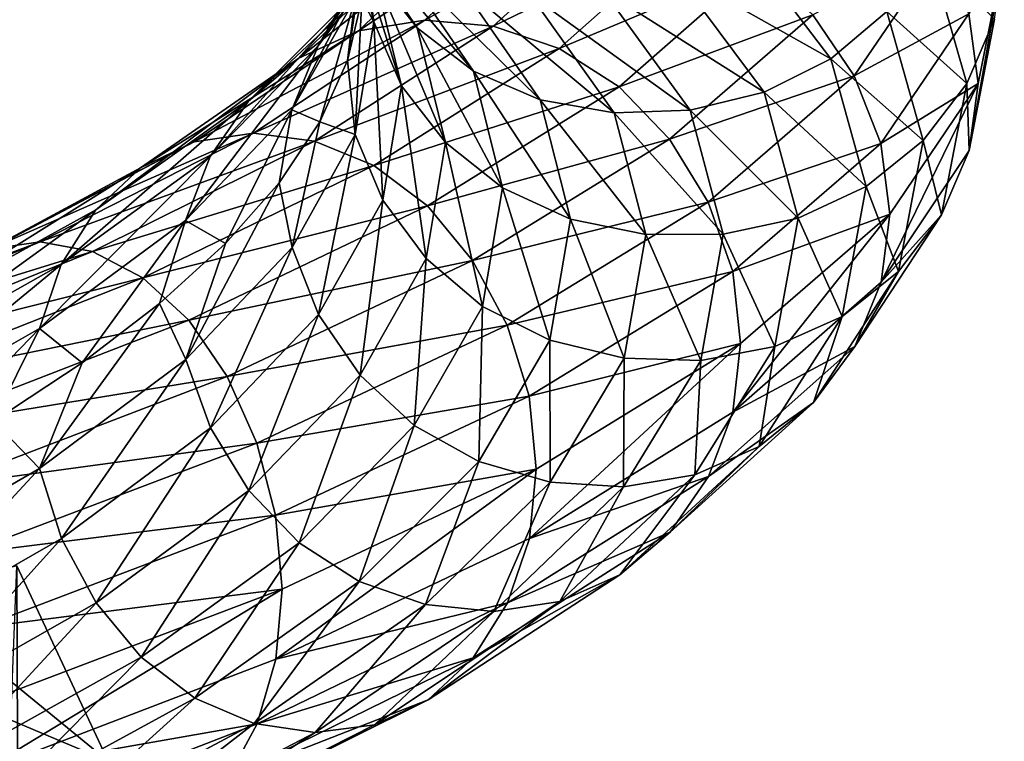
# Model space of a CAD drawing. Header units: metres. Extents: x -80 to 80, y -455 to 95.
# Tile 273 of 656: x 10.54 to 19, y -232.69 to -226.5. Entities that reach past the tile are written whole.
import ezdxf

# ---------------------------------------------------------------- set-up
doc = ezdxf.new("R2010")
doc.units = ezdxf.units.M
doc.layers.add('solid_501010_k_01_02', color=7, linetype='CONTINUOUS')

msp = doc.modelspace()

# ---------------------------------------------------------------- linework, layer by layer
at = {"layer": 'solid_501010_k_01_02'}
for points in [[(13.955809, -226.565201, 1136.388428), (13.586583, -226.09584, 1136.542236), (12.960548, -225.153992, 1134.416016)], [(13.31276, -225.607681, 1134.204224), (13.955809, -226.565201, 1136.388428), (12.960548, -225.153992, 1134.416016)], [(13.106546, -226.720917, 1143.477783), (13.461508, -226.241058, 1143.680786), (14.028124, -225.277466, 1141.474121)], [(13.658221, -225.762512, 1141.334229), (13.106546, -226.720917, 1143.477783), (14.028124, -225.277466, 1141.474121)], [(13.350459, -225.559784, 1136.680786), (13.582347, -226.513885, 1138.837769), (13.380745, -225.280045, 1137.458252)], [(13.582347, -226.513885, 1138.837769), (13.488798, -225.797379, 1138.632568), (13.380745, -225.280045, 1137.458252)], [(13.580535, -225.358414, 1139.037842), (13.480664, -226.320389, 1139.812988), (13.356856, -226.846649, 1140.987427)], [(13.580535, -225.358414, 1139.037842), (13.356856, -226.846649, 1140.987427), (13.422377, -226.313568, 1141.202637)], [(13.452833, -226.590698, 1146.374756), (14.0209, -226.500168, 1146.699341), (15.090701, -225.508163, 1144.3573)], [(14.479291, -225.614456, 1144.13208), (13.452833, -226.590698, 1146.374756), (15.090701, -225.508163, 1144.3573)], [(15.090701, -225.508163, 1144.3573), (14.0209, -226.500168, 1146.699341), (15.72161, -225.542068, 1144.565796)], [(14.0209, -226.500168, 1146.699341), (14.607082, -226.551926, 1147.009644), (15.72161, -225.542068, 1144.565796)], [(15.72161, -225.542068, 1144.565796), (14.607082, -226.551926, 1147.009644), (16.333445, -225.714432, 1144.744629)], [(12.938603, -226.825867, 1146.054688), (13.452833, -226.590698, 1146.374756), (14.479291, -225.614456, 1144.13208)], [(13.925825, -225.862381, 1143.90271), (12.938603, -226.825867, 1146.054688), (14.479291, -225.614456, 1144.13208)], [(14.438147, -226.937637, 1136.229492), (13.955809, -226.565201, 1136.388428), (13.31276, -225.607681, 1134.204224)], [(13.772874, -225.96199, 1133.968262), (14.438147, -226.937637, 1136.229492), (13.31276, -225.607681, 1134.204224)], [(13.822572, -227.062973, 1138.736206), (13.582347, -226.513885, 1138.837769), (13.350459, -225.559784, 1136.680786)], [(13.586583, -226.09584, 1136.542236), (13.822572, -227.062973, 1138.736206), (13.350459, -225.559784, 1136.680786)], [(14.607082, -226.551926, 1147.009644), (15.175543, -226.743347, 1147.286621), (16.333445, -225.714432, 1144.744629)], [(16.333445, -225.714432, 1144.744629), (15.175543, -226.743347, 1147.286621), (16.887747, -226.0233, 1144.880981)], [(12.880228, -227.271057, 1143.304932), (13.106546, -226.720917, 1143.477783), (13.658221, -225.762512, 1141.334229)], [(13.422377, -226.313568, 1141.202637), (12.880228, -227.271057, 1143.304932), (13.658221, -225.762512, 1141.334229)], [(13.582347, -226.513885, 1138.837769), (13.480664, -226.320389, 1139.812988), (13.488798, -225.797379, 1138.632568)], [(16.701078, -225.76825, 1132.89917), (17.507792, -226.831436, 1135.662598), (16.153913, -226.067276, 1133.052002)], [(17.988997, -226.427124, 1135.643311), (17.507792, -226.831436, 1135.662598), (16.701078, -225.76825, 1132.89917)], [(12.507202, -227.195404, 1145.755981), (12.938603, -226.825867, 1146.054688), (13.925825, -225.862381, 1143.90271)], [(13.461508, -226.241058, 1143.680786), (12.507202, -227.195404, 1145.755981), (13.925825, -225.862381, 1143.90271)], [(17.353157, -226.455032, 1144.96582), (17.709425, -226.977798, 1144.996948), (18.454844, -225.881104, 1142.066528)], [(18.454844, -225.881104, 1142.066528), (17.709425, -226.977798, 1144.996948), (18.69227, -226.446167, 1142.006836)], [(15.012609, -227.184662, 1136.074951), (14.438147, -226.937637, 1136.229492), (13.772874, -225.96199, 1133.968262)], [(14.320866, -226.189392, 1133.721191), (15.012609, -227.184662, 1136.074951), (13.772874, -225.96199, 1133.968262)], [(18.356867, -225.934738, 1135.660522), (18.675713, -227.043396, 1138.660034), (17.988997, -226.427124, 1135.643311)], [(18.914337, -226.492661, 1138.753906), (18.675713, -227.043396, 1138.660034), (18.356867, -225.934738, 1135.660522)], [(18.69227, -226.446167, 1142.006836), (18.773287, -227.043823, 1141.931763), (18.997189, -225.922455, 1138.864624)], [(18.997189, -225.922455, 1138.864624), (18.694061, -227.619095, 1141.800537), (18.914337, -226.492661, 1138.753906)], [(18.997189, -225.922455, 1138.864624), (18.773287, -227.043823, 1141.931763), (18.694061, -227.619095, 1141.800537)], [(15.175543, -226.743347, 1147.286621), (15.690549, -227.071579, 1147.510986), (16.887747, -226.0233, 1144.880981)], [(16.887747, -226.0233, 1144.880981), (15.690549, -227.071579, 1147.510986), (17.353157, -226.455032, 1144.96582)], [(14.198211, -227.548889, 1138.642456), (13.822572, -227.062973, 1138.736206), (13.586583, -226.09584, 1136.542236)], [(13.955809, -226.565201, 1136.388428), (14.198211, -227.548889, 1138.642456), (13.586583, -226.09584, 1136.542236)], [(16.153913, -226.067276, 1133.052002), (16.934196, -227.117767, 1135.720215), (15.549462, -226.239151, 1133.249023)], [(17.507792, -226.831436, 1135.662598), (16.934196, -227.117767, 1135.720215), (16.153913, -226.067276, 1133.052002)], [(15.646695, -227.296036, 1135.933594), (15.012609, -227.184662, 1136.074951), (14.320866, -226.189392, 1133.721191)], [(14.925735, -226.280853, 1133.476685), (15.646695, -227.296036, 1135.933594), (14.320866, -226.189392, 1133.721191)], [(12.177404, -227.669983, 1145.493286), (12.507202, -227.195404, 1145.755981), (13.461508, -226.241058, 1143.680786)], [(13.106546, -226.720917, 1143.477783), (12.177404, -227.669983, 1145.493286), (13.461508, -226.241058, 1143.680786)], [(13.422377, -226.313568, 1141.202637), (13.119412, -227.371948, 1142.140259), (12.880228, -227.271057, 1143.304932)], [(13.422377, -226.313568, 1141.202637), (13.356856, -226.846649, 1140.987427), (13.119412, -227.371948, 1142.140259)], [(15.549462, -226.239151, 1133.249023), (16.30055, -227.273209, 1135.812866), (14.925735, -226.280853, 1133.476685)], [(16.30055, -227.273209, 1135.812866), (15.646695, -227.296036, 1135.933594), (14.925735, -226.280853, 1133.476685)], [(16.934196, -227.117767, 1135.720215), (16.30055, -227.273209, 1135.812866), (15.549462, -226.239151, 1133.249023)], [(13.424167, -227.481781, 1140.997192), (13.356856, -226.846649, 1140.987427), (13.480664, -226.320389, 1139.812988)], [(13.582347, -226.513885, 1138.837769), (13.424167, -227.481781, 1140.997192), (13.480664, -226.320389, 1139.812988)], [(15.690549, -227.071579, 1147.510986), (16.122967, -227.522049, 1147.668823), (17.353157, -226.455032, 1144.96582)], [(17.353157, -226.455032, 1144.96582), (16.122967, -227.522049, 1147.668823), (17.709425, -226.977798, 1144.996948)], [(17.988997, -226.427124, 1135.643311), (18.301453, -227.532135, 1138.578125), (17.507792, -226.831436, 1135.662598)], [(17.709425, -226.977798, 1144.996948), (17.937263, -227.557999, 1144.973145), (18.69227, -226.446167, 1142.006836)], [(18.69227, -226.446167, 1142.006836), (17.937263, -227.557999, 1144.973145), (18.773287, -227.043823, 1141.931763)], [(18.675713, -227.043396, 1138.660034), (18.301453, -227.532135, 1138.578125), (17.988997, -226.427124, 1135.643311)], [(12.042025, -227.544891, 1148.410156), (12.550518, -227.46936, 1148.825439), (14.0209, -226.500168, 1146.699341)], [(13.452833, -226.590698, 1146.374756), (12.042025, -227.544891, 1148.410156), (14.0209, -226.500168, 1146.699341)], [(14.0209, -226.500168, 1146.699341), (12.550518, -227.46936, 1148.825439), (14.607082, -226.551926, 1147.009644)], [(12.550518, -227.46936, 1148.825439), (13.075228, -227.538025, 1149.22876), (14.607082, -226.551926, 1147.009644)], [(14.607082, -226.551926, 1147.009644), (13.075228, -227.538025, 1149.22876), (15.175543, -226.743347, 1147.286621)], [(13.661594, -228.044159, 1140.932983), (13.424167, -227.481781, 1140.997192), (13.582347, -226.513885, 1138.837769)], [(13.822572, -227.062973, 1138.736206), (13.661594, -228.044159, 1140.932983), (13.582347, -226.513885, 1138.837769)], [(14.688927, -227.940506, 1138.562866), (14.198211, -227.548889, 1138.642456), (13.955809, -226.565201, 1136.388428)], [(14.438147, -226.937637, 1136.229492), (14.688927, -227.940506, 1138.562866), (13.955809, -226.565201, 1136.388428)], [(18.914337, -226.492661, 1138.753906), (18.694061, -227.619095, 1141.800537), (18.675713, -227.043396, 1138.660034)], [(11.581723, -227.767853, 1148.007202), (12.042025, -227.544891, 1148.410156), (13.452833, -226.590698, 1146.374756)], [(12.938603, -226.825867, 1146.054688), (11.581723, -227.767853, 1148.007202), (13.452833, -226.590698, 1146.374756)], [(11.96713, -228.219009, 1145.28125), (12.177404, -227.669983, 1145.493286), (13.106546, -226.720917, 1143.477783)], [(12.880228, -227.271057, 1143.304932), (11.96713, -228.219009, 1145.28125), (13.106546, -226.720917, 1143.477783)], [(13.075228, -227.538025, 1149.22876), (13.584073, -227.747452, 1149.595093), (15.175543, -226.743347, 1147.286621)], [(15.175543, -226.743347, 1147.286621), (13.584073, -227.747452, 1149.595093), (15.690549, -227.071579, 1147.510986)], [(11.195563, -228.128586, 1147.638306), (11.581723, -227.767853, 1148.007202), (12.938603, -226.825867, 1146.054688)], [(12.507202, -227.195404, 1145.755981), (11.195563, -228.128586, 1147.638306), (12.938603, -226.825867, 1146.054688)], [(13.424167, -227.481781, 1140.997192), (13.119412, -227.371948, 1142.140259), (13.356856, -226.846649, 1140.987427)], [(17.507792, -226.831436, 1135.662598), (17.81189, -227.927704, 1138.513916), (16.934196, -227.117767, 1135.720215)], [(18.301453, -227.532135, 1138.578125), (17.81189, -227.927704, 1138.513916), (17.507792, -226.831436, 1135.662598)], [(15.273366, -228.208344, 1138.503906), (14.688927, -227.940506, 1138.562866), (14.438147, -226.937637, 1136.229492)], [(15.012609, -227.184662, 1136.074951), (15.273366, -228.208344, 1138.503906), (14.438147, -226.937637, 1136.229492)], [(16.122967, -227.522049, 1147.668823), (16.453979, -228.061981, 1147.754883), (17.709425, -226.977798, 1144.996948)], [(17.709425, -226.977798, 1144.996948), (16.453979, -228.061981, 1147.754883), (17.937263, -227.557999, 1144.973145)], [(13.584073, -227.747452, 1149.595093), (14.045071, -228.093872, 1149.89978), (15.690549, -227.071579, 1147.510986)], [(14.032859, -228.547012, 1140.89917), (13.661594, -228.044159, 1140.932983), (13.822572, -227.062973, 1138.736206)], [(14.198211, -227.548889, 1138.642456), (14.032859, -228.547012, 1140.89917), (13.822572, -227.062973, 1138.736206)], [(15.690549, -227.071579, 1147.510986), (14.045071, -228.093872, 1149.89978), (16.122967, -227.522049, 1147.668823)], [(17.937263, -227.557999, 1144.973145), (18.013218, -228.165802, 1144.905029), (18.773287, -227.043823, 1141.931763)], [(18.773287, -227.043823, 1141.931763), (17.938982, -228.748367, 1144.76062), (18.694061, -227.619095, 1141.800537)], [(18.773287, -227.043823, 1141.931763), (18.013218, -228.165802, 1144.905029), (17.938982, -228.748367, 1144.76062)], [(18.675713, -227.043396, 1138.660034), (18.458216, -228.171127, 1141.663818), (18.301453, -227.532135, 1138.578125)], [(18.694061, -227.619095, 1141.800537), (18.458216, -228.171127, 1141.663818), (18.675713, -227.043396, 1138.660034)], [(16.934196, -227.117767, 1135.720215), (17.228331, -228.200378, 1138.473267), (16.30055, -227.273209, 1135.812866)], [(17.81189, -227.927704, 1138.513916), (17.228331, -228.200378, 1138.473267), (16.934196, -227.117767, 1135.720215)], [(10.900352, -228.597977, 1147.321167), (11.195563, -228.128586, 1147.638306), (12.507202, -227.195404, 1145.755981)], [(12.177404, -227.669983, 1145.493286), (10.900352, -228.597977, 1147.321167), (12.507202, -227.195404, 1145.755981)], [(15.918467, -228.340912, 1138.46875), (15.273366, -228.208344, 1138.503906), (15.012609, -227.184662, 1136.074951)], [(15.646695, -227.296036, 1135.933594), (15.918467, -228.340912, 1138.46875), (15.012609, -227.184662, 1136.074951)], [(12.880228, -227.271057, 1143.304932), (12.31055, -228.415543, 1144.348022), (11.96713, -228.219009, 1145.28125)], [(12.880228, -227.271057, 1143.304932), (12.770014, -227.895065, 1143.262695), (12.31055, -228.415543, 1144.348022)], [(12.880228, -227.271057, 1143.304932), (13.119412, -227.371948, 1142.140259), (12.770014, -227.895065, 1143.262695)], [(16.30055, -227.273209, 1135.812866), (16.583677, -228.338211, 1138.458252), (15.646695, -227.296036, 1135.933594)], [(16.583677, -228.338211, 1138.458252), (15.918467, -228.340912, 1138.46875), (15.646695, -227.296036, 1135.933594)], [(17.228331, -228.200378, 1138.473267), (16.583677, -228.338211, 1138.458252), (16.30055, -227.273209, 1135.812866)], [(12.881946, -228.451645, 1143.094116), (12.770014, -227.895065, 1143.262695), (13.119412, -227.371948, 1142.140259)], [(13.424167, -227.481781, 1140.997192), (12.881946, -228.451645, 1143.094116), (13.119412, -227.371948, 1142.140259)], [(10.284548, -228.464172, 1150.175415), (10.718829, -228.402359, 1150.670044), (12.550518, -227.46936, 1148.825439)], [(12.042025, -227.544891, 1148.410156), (10.284548, -228.464172, 1150.175415), (12.550518, -227.46936, 1148.825439)], [(12.550518, -227.46936, 1148.825439), (10.718829, -228.402359, 1150.670044), (13.075228, -227.538025, 1149.22876)], [(13.109784, -229.027161, 1143.06604), (12.881946, -228.451645, 1143.094116), (13.424167, -227.481781, 1140.997192)], [(13.661594, -228.044159, 1140.932983), (13.109784, -229.027161, 1143.06604), (13.424167, -227.481781, 1140.997192)], [(9.891424, -228.675888, 1149.699951), (10.284548, -228.464172, 1150.175415), (12.042025, -227.544891, 1148.410156)], [(11.581723, -227.767853, 1148.007202), (9.891424, -228.675888, 1149.699951), (12.042025, -227.544891, 1148.410156)], [(10.718829, -228.402359, 1150.670044), (11.16696, -228.486435, 1151.154541), (13.075228, -227.538025, 1149.22876)], [(13.075228, -227.538025, 1149.22876), (11.16696, -228.486435, 1151.154541), (13.584073, -227.747452, 1149.595093)], [(14.517859, -228.958344, 1140.89917), (14.032859, -228.547012, 1140.89917), (14.198211, -227.548889, 1138.642456)], [(14.045071, -228.093872, 1149.89978), (14.43214, -228.56189, 1150.124023), (16.122967, -227.522049, 1147.668823)], [(14.688927, -227.940506, 1138.562866), (14.517859, -228.958344, 1140.89917), (14.198211, -227.548889, 1138.642456)], [(16.122967, -227.522049, 1147.668823), (14.43214, -228.56189, 1150.124023), (16.453979, -228.061981, 1147.754883)], [(16.453979, -228.061981, 1147.754883), (16.665665, -228.656677, 1147.764648), (17.937263, -227.557999, 1144.973145)], [(17.937263, -227.557999, 1144.973145), (16.665665, -228.656677, 1147.764648), (18.013218, -228.165802, 1144.905029)], [(18.301453, -227.532135, 1138.578125), (18.088314, -228.655869, 1141.516846), (17.81189, -227.927704, 1138.513916)], [(18.458216, -228.171127, 1141.663818), (18.088314, -228.655869, 1141.516846), (18.301453, -227.532135, 1138.578125)], [(10.712129, -229.145721, 1147.073242), (10.900352, -228.597977, 1147.321167), (12.177404, -227.669983, 1145.493286)], [(11.96713, -228.219009, 1145.28125), (10.712129, -229.145721, 1147.073242), (12.177404, -227.669983, 1145.493286)], [(18.694061, -227.619095, 1141.800537), (17.938982, -228.748367, 1144.76062), (18.458216, -228.171127, 1141.663818)], [(11.16696, -228.486435, 1151.154541), (11.601542, -228.712189, 1151.598999), (13.584073, -227.747452, 1149.595093)], [(13.584073, -227.747452, 1149.595093), (11.601542, -228.712189, 1151.598999), (14.045071, -228.093872, 1149.89978)], [(9.561624, -229.028427, 1149.269531), (9.891424, -228.675888, 1149.699951), (11.581723, -227.767853, 1148.007202)], [(11.195563, -228.128586, 1147.638306), (9.561624, -229.028427, 1149.269531), (11.581723, -227.767853, 1148.007202)], [(11.968726, -229.411224, 1145.065063), (12.31055, -228.415543, 1144.348022), (12.770014, -227.895065, 1143.262695)], [(12.881946, -228.451645, 1143.094116), (11.968726, -229.411224, 1145.065063), (12.770014, -227.895065, 1143.262695)], [(15.095493, -229.24762, 1140.935791), (14.517859, -228.958344, 1140.89917), (14.688927, -227.940506, 1138.562866)], [(15.273366, -228.208344, 1138.503906), (15.095493, -229.24762, 1140.935791), (14.688927, -227.940506, 1138.562866)], [(17.81189, -227.927704, 1138.513916), (17.604452, -229.04216, 1141.369141), (17.228331, -228.200378, 1138.473267)], [(18.088314, -228.655869, 1141.516846), (17.604452, -229.04216, 1141.369141), (17.81189, -227.927704, 1138.513916)], [(13.466052, -229.54686, 1143.090576), (13.109784, -229.027161, 1143.06604), (13.661594, -228.044159, 1140.932983)], [(14.032859, -228.547012, 1140.89917), (13.466052, -229.54686, 1143.090576), (13.661594, -228.044159, 1140.932983)], [(14.43214, -228.56189, 1150.124023), (14.728438, -229.117783, 1150.259766), (16.453979, -228.061981, 1147.754883)], [(16.453979, -228.061981, 1147.754883), (14.728438, -229.117783, 1150.259766), (16.665665, -228.656677, 1147.764648)], [(9.309497, -229.492889, 1148.904419), (9.561624, -229.028427, 1149.269531), (11.195563, -228.128586, 1147.638306)], [(10.900352, -228.597977, 1147.321167), (9.309497, -229.492889, 1148.904419), (11.195563, -228.128586, 1147.638306)], [(11.601542, -228.712189, 1151.598999), (11.995258, -229.075058, 1151.973633), (14.045071, -228.093872, 1149.89978)], [(14.045071, -228.093872, 1149.89978), (11.995258, -229.075058, 1151.973633), (14.43214, -228.56189, 1150.124023)], [(16.665665, -228.656677, 1147.764648), (16.73241, -229.276123, 1147.708008), (18.013218, -228.165802, 1144.905029)], [(18.013218, -228.165802, 1144.905029), (16.667261, -229.86348, 1147.546021), (17.938982, -228.748367, 1144.76062)], [(18.013218, -228.165802, 1144.905029), (16.73241, -229.276123, 1147.708008), (16.667261, -229.86348, 1147.546021)], [(18.458216, -228.171127, 1141.663818), (17.712662, -229.301437, 1144.582153), (18.088314, -228.655869, 1141.516846)], [(17.938982, -228.748367, 1144.76062), (17.712662, -229.301437, 1144.582153), (18.458216, -228.171127, 1141.663818)], [(11.96713, -228.219009, 1145.28125), (11.078173, -229.442352, 1146.371948), (10.712129, -229.145721, 1147.073242)], [(11.96713, -228.219009, 1145.28125), (11.744825, -228.932175, 1145.388062), (11.078173, -229.442352, 1146.371948)], [(11.96713, -228.219009, 1145.28125), (12.31055, -228.415543, 1144.348022), (11.744825, -228.932175, 1145.388062)], [(15.73308, -229.402039, 1141.00708), (15.095493, -229.24762, 1140.935791), (15.273366, -228.208344, 1138.503906)], [(15.918467, -228.340912, 1138.46875), (15.73308, -229.402039, 1141.00708), (15.273366, -228.208344, 1138.503906)], [(17.228331, -228.200378, 1138.473267), (17.027691, -229.300583, 1141.22998), (16.583677, -228.338211, 1138.458252)], [(17.604452, -229.04216, 1141.369141), (17.027691, -229.300583, 1141.22998), (17.228331, -228.200378, 1138.473267)], [(16.390545, -229.420135, 1141.107178), (15.73308, -229.402039, 1141.00708), (15.918467, -228.340912, 1138.46875)], [(16.583677, -228.338211, 1138.458252), (16.390545, -229.420135, 1141.107178), (15.918467, -228.340912, 1138.46875)], [(17.027691, -229.300583, 1141.22998), (16.390545, -229.420135, 1141.107178), (16.583677, -228.338211, 1138.458252)], [(8.232621, -229.337036, 1151.619385), (8.580256, -229.287231, 1152.179932), (10.718829, -228.402359, 1150.670044)], [(10.284548, -228.464172, 1150.175415), (8.232621, -229.337036, 1151.619385), (10.718829, -228.402359, 1150.670044)], [(10.718829, -228.402359, 1150.670044), (8.580256, -229.287231, 1152.179932), (11.16696, -228.486435, 1151.154541)], [(11.968726, -229.411224, 1145.065063), (11.744825, -228.932175, 1145.388062), (12.31055, -228.415543, 1144.348022)], [(8.580256, -229.287231, 1152.179932), (8.938978, -229.384705, 1152.731689), (11.16696, -228.486435, 1151.154541)], [(11.16696, -228.486435, 1151.154541), (8.938978, -229.384705, 1152.731689), (11.601542, -228.712189, 1151.598999)], [(12.180412, -229.999374, 1145.071045), (11.968726, -229.411224, 1145.065063), (12.881946, -228.451645, 1143.094116)], [(13.109784, -229.027161, 1143.06604), (12.180412, -229.999374, 1145.071045), (12.881946, -228.451645, 1143.094116)], [(9.148744, -230.039246, 1148.624878), (9.309497, -229.492889, 1148.904419), (10.900352, -228.597977, 1147.321167)], [(10.712129, -229.145721, 1147.073242), (9.148744, -230.039246, 1148.624878), (10.900352, -228.597977, 1147.321167)], [(11.995258, -229.075058, 1151.973633), (12.325837, -229.558823, 1152.255859), (14.43214, -228.56189, 1150.124023)], [(14.43214, -228.56189, 1150.124023), (12.325837, -229.558823, 1152.255859), (14.728438, -229.117783, 1150.259766)], [(13.931463, -229.977829, 1143.167847), (13.466052, -229.54686, 1143.090576), (14.032859, -228.547012, 1140.89917)], [(14.517859, -228.958344, 1140.89917), (13.931463, -229.977829, 1143.167847), (14.032859, -228.547012, 1140.89917)], [(14.728438, -229.117783, 1150.259766), (14.917925, -229.725906, 1150.300171), (16.665665, -228.656677, 1147.764648)], [(16.665665, -228.656677, 1147.764648), (14.917925, -229.725906, 1150.300171), (16.73241, -229.276123, 1147.708008)], [(18.088314, -228.655869, 1141.516846), (17.3577, -229.781906, 1144.371826), (17.604452, -229.04216, 1141.369141)], [(17.712662, -229.301437, 1144.582153), (17.3577, -229.781906, 1144.371826), (18.088314, -228.655869, 1141.516846)], [(8.938978, -229.384705, 1152.731689), (9.286855, -229.624588, 1153.240845), (11.601542, -228.712189, 1151.598999)], [(11.601542, -228.712189, 1151.598999), (9.286855, -229.624588, 1153.240845), (11.995258, -229.075058, 1151.973633)], [(17.938982, -228.748367, 1144.76062), (16.667261, -229.86348, 1147.546021), (17.712662, -229.301437, 1144.582153)], [(10.713557, -230.348495, 1146.851929), (11.078173, -229.442352, 1146.371948), (11.744825, -228.932175, 1145.388062)], [(11.968726, -229.411224, 1145.065063), (10.713557, -230.348495, 1146.851929), (11.744825, -228.932175, 1145.388062)], [(14.485765, -230.288513, 1143.297607), (13.931463, -229.977829, 1143.167847), (14.517859, -228.958344, 1140.89917)], [(15.095493, -229.24762, 1140.935791), (14.485765, -230.288513, 1143.297607), (14.517859, -228.958344, 1140.89917)], [(9.286855, -229.624588, 1153.240845), (9.602019, -230.001633, 1153.673218), (11.995258, -229.075058, 1151.973633)], [(11.995258, -229.075058, 1151.973633), (9.602019, -230.001633, 1153.673218), (12.325837, -229.558823, 1152.255859)], [(12.511423, -230.535294, 1145.150391), (12.180412, -229.999374, 1145.071045), (13.109784, -229.027161, 1143.06604)], [(13.466052, -229.54686, 1143.090576), (12.511423, -230.535294, 1145.150391), (13.109784, -229.027161, 1143.06604)], [(17.604452, -229.04216, 1141.369141), (16.893385, -230.158707, 1144.142578), (17.027691, -229.300583, 1141.22998)], [(17.3577, -229.781906, 1144.371826), (16.893385, -230.158707, 1144.142578), (17.604452, -229.04216, 1141.369141)], [(10.712129, -229.145721, 1147.073242), (9.468199, -230.432037, 1148.128662), (9.148744, -230.039246, 1148.624878)], [(10.712129, -229.145721, 1147.073242), (10.317835, -229.942566, 1147.287598), (9.468199, -230.432037, 1148.128662)], [(10.712129, -229.145721, 1147.073242), (11.078173, -229.442352, 1146.371948), (10.317835, -229.942566, 1147.287598)], [(12.325837, -229.558823, 1152.255859), (12.578892, -230.129013, 1152.434937), (14.728438, -229.117783, 1150.259766)], [(14.728438, -229.117783, 1150.259766), (12.578892, -230.129013, 1152.434937), (14.917925, -229.725906, 1150.300171)], [(15.097599, -230.464828, 1143.47229), (14.485765, -230.288513, 1143.297607), (15.095493, -229.24762, 1140.935791)], [(14.917925, -229.725906, 1150.300171), (14.977293, -230.35347, 1150.247437), (16.73241, -229.276123, 1147.708008)], [(16.73241, -229.276123, 1147.708008), (14.919353, -230.947617, 1150.075439), (16.667261, -229.86348, 1147.546021)], [(16.73241, -229.276123, 1147.708008), (14.977293, -230.35347, 1150.247437), (14.919353, -230.947617, 1150.075439)], [(15.73308, -229.402039, 1141.00708), (15.097599, -230.464828, 1143.47229), (15.095493, -229.24762, 1140.935791)], [(17.027691, -229.300583, 1141.22998), (16.339918, -230.402664, 1143.907593), (16.390545, -229.420135, 1141.107178)], [(16.893385, -230.158707, 1144.142578), (16.339918, -230.402664, 1143.907593), (17.027691, -229.300583, 1141.22998)], [(17.712662, -229.301437, 1144.582153), (16.456985, -230.417267, 1147.327881), (17.3577, -229.781906, 1144.371826)], [(16.667261, -229.86348, 1147.546021), (16.456985, -230.417267, 1147.327881), (17.712662, -229.301437, 1144.582153)], [(10.713557, -230.348495, 1146.851929), (10.317835, -229.942566, 1147.287598), (11.078173, -229.442352, 1146.371948)], [(10.903044, -230.948349, 1146.88855), (10.713557, -230.348495, 1146.851929), (11.968726, -229.411224, 1145.065063)], [(12.180412, -229.999374, 1145.071045), (10.903044, -230.948349, 1146.88855), (11.968726, -229.411224, 1145.065063)], [(15.728508, -230.50383, 1143.679932), (15.097599, -230.464828, 1143.47229), (15.73308, -229.402039, 1141.00708)], [(16.390545, -229.420135, 1141.107178), (15.728508, -230.50383, 1143.679932), (15.73308, -229.402039, 1141.00708)], [(16.339918, -230.402664, 1143.907593), (15.728508, -230.50383, 1143.679932), (16.390545, -229.420135, 1141.107178)], [(9.602019, -230.001633, 1153.673218), (9.866642, -230.498901, 1154.003174), (12.325837, -229.558823, 1152.255859)], [(12.325837, -229.558823, 1152.255859), (9.866642, -230.498901, 1154.003174), (12.578892, -230.129013, 1152.434937)], [(12.943841, -230.98526, 1145.300537), (12.511423, -230.535294, 1145.150391), (13.466052, -229.54686, 1143.090576)], [(13.931463, -229.977829, 1143.167847), (12.943841, -230.98526, 1145.300537), (13.466052, -229.54686, 1143.090576)], [(12.578892, -230.129013, 1152.434937), (12.740724, -230.749054, 1152.501709), (14.917925, -229.725906, 1150.300171)], [(14.917925, -229.725906, 1150.300171), (12.740724, -230.749054, 1152.501709), (14.977293, -230.35347, 1150.247437)], [(17.3577, -229.781906, 1144.371826), (16.127188, -230.893311, 1147.057739), (16.893385, -230.158707, 1144.142578)], [(16.456985, -230.417267, 1147.327881), (16.127188, -230.893311, 1147.057739), (17.3577, -229.781906, 1144.371826)], [(16.667261, -229.86348, 1147.546021), (14.919353, -230.947617, 1150.075439), (16.456985, -230.417267, 1147.327881)], [(10.713557, -230.348495, 1146.851929), (9.149964, -231.251175, 1148.39856), (10.317835, -229.942566, 1147.287598)], [(11.199342, -231.499405, 1147.017944), (10.903044, -230.948349, 1146.88855), (12.180412, -229.999374, 1145.071045)], [(12.511423, -230.535294, 1145.150391), (11.199342, -231.499405, 1147.017944), (12.180412, -229.999374, 1145.071045)], [(13.458848, -231.316696, 1145.518066), (12.943841, -230.98526, 1145.300537), (13.931463, -229.977829, 1143.167847)], [(14.485765, -230.288513, 1143.297607), (13.458848, -231.316696, 1145.518066), (13.931463, -229.977829, 1143.167847)], [(9.866642, -230.498901, 1154.003174), (10.069208, -231.081238, 1154.217896), (12.578892, -230.129013, 1152.434937)], [(12.578892, -230.129013, 1152.434937), (10.069208, -231.081238, 1154.217896), (12.740724, -230.749054, 1152.501709)], [(16.893385, -230.158707, 1144.142578), (15.695787, -231.260681, 1146.751587), (16.339918, -230.402664, 1143.907593)], [(16.127188, -230.893311, 1147.057739), (15.695787, -231.260681, 1146.751587), (16.893385, -230.158707, 1144.142578)], [(14.027308, -231.514267, 1145.790405), (13.458848, -231.316696, 1145.518066), (14.485765, -230.288513, 1143.297607)], [(15.097599, -230.464828, 1143.47229), (14.027308, -231.514267, 1145.790405), (14.485765, -230.288513, 1143.297607)], [(9.311795, -231.861435, 1148.461914), (9.149964, -231.251175, 1148.39856), (10.713557, -230.348495, 1146.851929)], [(10.903044, -230.948349, 1146.88855), (9.311795, -231.861435, 1148.461914), (10.713557, -230.348495, 1146.851929)], [(12.740724, -230.749054, 1152.501709), (12.795949, -231.382019, 1152.448853), (14.977293, -230.35347, 1150.247437)], [(14.977293, -230.35347, 1150.247437), (12.741944, -231.983704, 1152.271118), (14.919353, -230.947617, 1150.075439)], [(14.977293, -230.35347, 1150.247437), (12.795949, -231.382019, 1152.448853), (12.741944, -231.983704, 1152.271118)], [(16.456985, -230.417267, 1147.327881), (14.731131, -231.501816, 1149.821045), (16.127188, -230.893311, 1147.057739)], [(14.919353, -230.947617, 1150.075439), (14.731131, -231.501816, 1149.821045), (16.456985, -230.417267, 1147.327881)], [(16.339918, -230.402664, 1143.907593), (15.181558, -231.490433, 1146.426147), (15.728508, -230.50383, 1143.679932)], [(15.695787, -231.260681, 1146.751587), (15.181558, -231.490433, 1146.426147), (16.339918, -230.402664, 1143.907593)], [(11.586411, -231.967102, 1147.234375), (11.199342, -231.499405, 1147.017944), (12.511423, -230.535294, 1145.150391)], [(12.943841, -230.98526, 1145.300537), (11.586411, -231.967102, 1147.234375), (12.511423, -230.535294, 1145.150391)], [(14.613491, -231.573608, 1146.099365), (14.027308, -231.514267, 1145.790405), (15.097599, -230.464828, 1143.47229)], [(15.728508, -230.50383, 1143.679932), (14.613491, -231.573608, 1146.099365), (15.097599, -230.464828, 1143.47229)], [(15.181558, -231.490433, 1146.426147), (14.613491, -231.573608, 1146.099365), (15.728508, -230.50383, 1143.679932)], [(10.069208, -231.081238, 1154.217896), (10.198752, -231.711319, 1154.306274), (12.740724, -230.749054, 1152.501709)], [(12.740724, -230.749054, 1152.501709), (10.198752, -231.711319, 1154.306274), (12.795949, -231.382019, 1152.448853)], [(9.564851, -232.426025, 1148.634644), (9.311795, -231.861435, 1148.461914), (10.903044, -230.948349, 1146.88855)], [(11.199342, -231.499405, 1147.017944), (9.564851, -232.426025, 1148.634644), (10.903044, -230.948349, 1146.88855)], [(14.919353, -230.947617, 1150.075439), (12.741944, -231.983704, 1152.271118), (14.731131, -231.501816, 1149.821045)], [(16.127188, -230.893311, 1147.057739), (14.435919, -231.97345, 1149.496094), (15.695787, -231.260681, 1146.751587)], [(14.731131, -231.501816, 1149.821045), (14.435919, -231.97345, 1149.496094), (16.127188, -230.893311, 1147.057739)], [(12.047409, -232.318008, 1147.531738), (11.586411, -231.967102, 1147.234375), (12.943841, -230.98526, 1145.300537)], [(13.458848, -231.316696, 1145.518066), (12.047409, -232.318008, 1147.531738), (12.943841, -230.98526, 1145.300537)], [(10.51819, -231.183945, 207.504868), (9.569404, -231.441772, 211.29744), (11.301435, -232.860077, 208.635437)], [(10.51819, -231.183945, 207.504868), (10.567849, -244.129059, 188.493454), (10.043973, -243.332199, 187.955963)], [(10.51819, -231.183945, 207.504868), (11.301435, -232.860077, 208.635437), (10.567849, -244.129059, 188.493454)], [(15.695787, -231.260681, 1146.751587), (14.04976, -232.331711, 1149.119751), (15.181558, -231.490433, 1146.426147)], [(14.435919, -231.97345, 1149.496094), (14.04976, -232.331711, 1149.119751), (15.695787, -231.260681, 1146.751587)], [(10.198752, -231.711319, 1154.306274), (10.237666, -232.352997, 1154.261597), (12.795949, -231.382019, 1152.448853)], [(12.795949, -231.382019, 1152.448853), (10.199729, -232.956589, 1154.07019), (12.741944, -231.983704, 1152.271118)], [(12.795949, -231.382019, 1152.448853), (10.237666, -232.352997, 1154.261597), (10.199729, -232.956589, 1154.07019)], [(12.556254, -232.535568, 1147.893066), (12.047409, -232.318008, 1147.531738), (13.458848, -231.316696, 1145.518066)], [(14.027308, -231.514267, 1145.790405), (12.556254, -232.535568, 1147.893066), (13.458848, -231.316696, 1145.518066)], [(11.301435, -232.860077, 208.635437), (9.569404, -231.441772, 211.29744), (9.807853, -232.230972, 211.829758)], [(9.89543, -232.909683, 1148.908936), (9.564851, -232.426025, 1148.634644), (11.199342, -231.499405, 1147.017944)], [(11.586411, -231.967102, 1147.234375), (9.89543, -232.909683, 1148.908936), (11.199342, -231.499405, 1147.017944)], [(13.080964, -232.61412, 1148.294556), (12.556254, -232.535568, 1147.893066), (14.027308, -231.514267, 1145.790405)], [(14.731131, -231.501816, 1149.821045), (12.581191, -232.537979, 1151.984863), (14.435919, -231.97345, 1149.496094)], [(12.741944, -231.983704, 1152.271118), (12.581191, -232.537979, 1151.984863), (14.731131, -231.501816, 1149.821045)], [(14.613491, -231.573608, 1146.099365), (13.080964, -232.61412, 1148.294556), (14.027308, -231.514267, 1145.790405)], [(15.181558, -231.490433, 1146.426147), (13.589458, -232.547958, 1148.71167), (14.613491, -231.573608, 1146.099365)], [(14.04976, -232.331711, 1149.119751), (13.589458, -232.547958, 1148.71167), (15.181558, -231.490433, 1146.426147)], [(13.589458, -232.547958, 1148.71167), (13.080964, -232.61412, 1148.294556), (14.613491, -231.573608, 1146.099365)], [(10.289146, -233.278122, 1149.276001), (9.89543, -232.909683, 1148.908936), (11.586411, -231.967102, 1147.234375)], [(12.047409, -232.318008, 1147.531738), (10.289146, -233.278122, 1149.276001), (11.586411, -231.967102, 1147.234375)], [(14.435919, -231.97345, 1149.496094), (12.329064, -233.005386, 1151.611816), (14.04976, -232.331711, 1149.119751)], [(12.581191, -232.537979, 1151.984863), (12.329064, -233.005386, 1151.611816), (14.435919, -231.97345, 1149.496094)], [(12.741944, -231.983704, 1152.271118), (10.199729, -232.956589, 1154.07019), (12.581191, -232.537979, 1151.984863)], [(11.301435, -232.860077, 208.635437), (9.807853, -232.230972, 211.829758), (9.951847, -233.035751, 212.372589)], [(10.723728, -233.513779, 1149.715088), (10.289146, -233.278122, 1149.276001), (12.047409, -232.318008, 1147.531738)], [(12.556254, -232.535568, 1147.893066), (10.723728, -233.513779, 1149.715088), (12.047409, -232.318008, 1147.531738)], [(14.04976, -232.331711, 1149.119751), (11.999263, -233.355209, 1151.17395), (13.589458, -232.547958, 1148.71167)], [(12.329064, -233.005386, 1151.611816), (11.999263, -233.355209, 1151.17395), (14.04976, -232.331711, 1149.119751)], [(12.581191, -232.537979, 1151.984863), (10.071049, -233.510651, 1153.757202), (12.329064, -233.005386, 1151.611816)], [(10.199729, -232.956589, 1154.07019), (10.071049, -233.510651, 1153.757202), (12.581191, -232.537979, 1151.984863)], [(11.171859, -233.609711, 1150.197388), (10.723728, -233.513779, 1149.715088), (12.556254, -232.535568, 1147.893066)], [(13.080964, -232.61412, 1148.294556), (11.171859, -233.609711, 1150.197388), (12.556254, -232.535568, 1147.893066)], [(13.589458, -232.547958, 1148.71167), (11.60614, -233.559067, 1150.693481), (13.080964, -232.61412, 1148.294556)], [(11.999263, -233.355209, 1151.17395), (11.60614, -233.559067, 1150.693481), (13.589458, -232.547958, 1148.71167)], [(11.60614, -233.559067, 1150.693481), (11.171859, -233.609711, 1150.197388), (13.080964, -232.61412, 1148.294556)]]:
    msp.add_3dface(points, dxfattribs=at)

doc.saveas('drawing.dxf')
